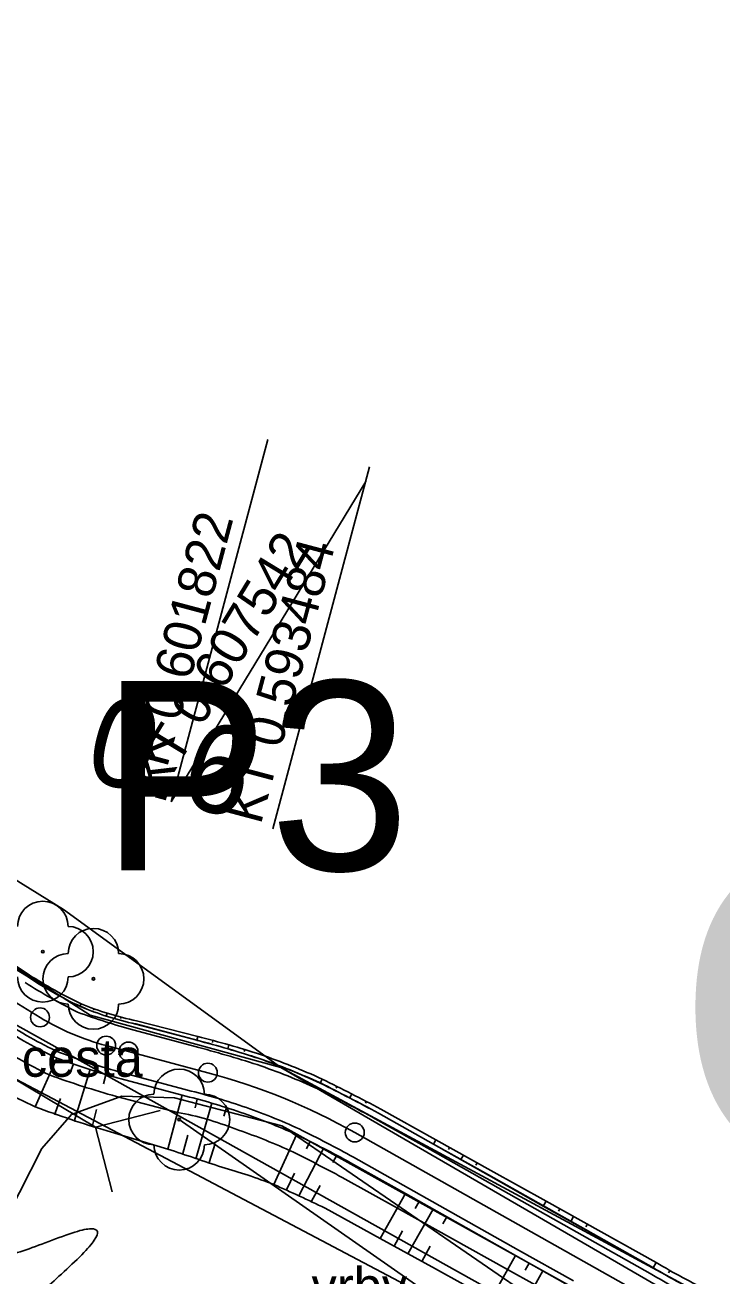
# Model space of a CAD drawing. Extents: x -495905 to -478420, y -1113297 to -1107716.
# Drawn here: x -479750.6 to -479695.3, y -1112804.5 to -1112705.4 of the extents above; entities that cross this region are included whole.
import ezdxf

# ---------------------------------------------------------------- set-up
doc = ezdxf.new("R2010")
doc.units = 0
for name, color, linetype in [('03_PC_OBJEKTY_NÁVRH', 7, 'Continuous'), ('03_PC_OBJEKTY_NÁVRH_PR', 7, 'Continuous'), ('03_PC_POPIS_NÁVRH', 7, 'Continuous'), ('2D_VRSTEVNICE', 7, 'Continuous'), ('C1_HATCH_SLOPE_L', 7, 'Continuous'), ('C1_HATCH_SLOPE_R', 7, 'Continuous'), ('C1_HECTOMETRY', 7, 'Continuous'), ('C1_HLBODY', 7, 'Continuous'), ('C1_HRANA_TELESO', 7, 'Continuous'), ('C1_KORUNA', 7, 'Continuous'), ('C1_OSA', 7, 'Continuous'), ('C1_PRIKOP', 7, 'Continuous'), ('C1_VOZOVKA', 7, 'Continuous'), ('C1_ZPEVKRAJ', 7, 'Continuous'), ('ODVODNĚNÍ PLOŠNÉ', 7, 'Continuous'), ('zamereni', 7, 'Continuous')]:
    doc.layers.add(name, color=color, linetype=linetype)

msp = doc.modelspace()

# ---------------------------------------------------------------- linework, layer by layer
at = {"layer": '03_PC_OBJEKTY_NÁVRH'}
for points in [[(-479755.722, -1112786.323), (-479744.966, -1112792.692)], [(-479739.829, -1112791.375), (-479744.966, -1112792.692), (-479743.65, -1112797.829)]]:
    msp.add_lwpolyline(points, dxfattribs=at)
at = {"layer": '03_PC_OBJEKTY_NÁVRH_PR'}
msp.add_lwpolyline([(-479577.41, -1112729.56), (-479586.36, -1112759.09), (-479591.02, -1112766.68), (-479664.76, -1112818.26), (-479691.46, -1112820.46), (-479751.22, -1112788.93), (-479810.42, -1112753.28), (-479821.02, -1112753.24)], dxfattribs=at)
at = {"layer": '2D_VRSTEVNICE'}
msp.add_open_spline([(-479779.209, -1112805.637), (-479774.206, -1112793.946), (-479764.746, -1112799.468), (-479761.308, -1112798.396), (-479756.904, -1112799.262), (-479755.43, -1112802.253), (-479754.088, -1112803.874), (-479742.242, -1112799.271), (-479751.267, -1112807.724), (-479752.953, -1112808.459), (-479748.886, -1112819.293), (-479754.173, -1112818.02)], degree=2, dxfattribs=at)
at = {"layer": 'C1_HATCH_SLOPE_L'}
for p, q in [((-479748.026, -1112787.238), (-479749.742, -1112791.086)), ((-479746.739, -1112787.764), (-479746.992, -1112788.444)), ((-479745.422, -1112788.209), (-479746.651, -1112792.264)), ((-479744.144, -1112788.563), (-479744.329, -1112789.258)), ((-479747.73, -1112790.424), (-479748.215, -1112791.723)), ((-479738.105, -1112790.173), (-479739.241, -1112794.437)), ((-479736.897, -1112790.494), (-479737.078, -1112791.172)), ((-479735.734, -1112790.814), (-479736.98, -1112795.144)), ((-479744.876, -1112791.312), (-479745.238, -1112792.669)), ((-479734.591, -1112791.158), (-479734.8, -1112791.822)), ((-479737.651, -1112793.328), (-479738.045, -1112794.804)), ((-479735.484, -1112793.994), (-479735.959, -1112795.501)), ((-479729.025, -1112793.302), (-479730.835, -1112797.248)), ((-479727.946, -1112793.813), (-479728.244, -1112794.423)), ((-479726.881, -1112794.351), (-479728.836, -1112798.106)), ((-479725.829, -1112794.916), (-479726.154, -1112795.505)), ((-479729.187, -1112796.348), (-479729.831, -1112797.664)), ((-479727.166, -1112797.334), (-479727.852, -1112798.574)), ((-479720.396, -1112797.971), (-479722.397, -1112801.528)), ((-479719.306, -1112798.584), (-479719.628, -1112799.156)), ((-479718.217, -1112799.197), (-479720.207, -1112802.735)), ((-479717.127, -1112799.81), (-479717.446, -1112800.376)), ((-479720.626, -1112800.929), (-479721.302, -1112802.131)), ((-479718.438, -1112802.14), (-479719.112, -1112803.338)), ((-479711.68, -1112802.875), (-479713.638, -1112806.354)), ((-479710.591, -1112803.488), (-479710.901, -1112804.039)), ((-479709.501, -1112804.1), (-479711.448, -1112807.56))]:
    msp.add_line(p, q, dxfattribs=at)
at = {"layer": 'C1_HATCH_SLOPE_R'}
for p, q in [((-479746.194, -1112783.128), (-479746.106, -1112782.931)), ((-479745.167, -1112783.548), (-479745.166, -1112783.544)), ((-479745.126, -1112783.437), (-479745.088, -1112783.335)), ((-479744.116, -1112783.903), (-479744.047, -1112783.674)), ((-479742.951, -1112784.089), (-479742.92, -1112783.973)), ((-479742.985, -1112784.215), (-479742.983, -1112784.21)), ((-479736.946, -1112785.824), (-479736.868, -1112785.532)), ((-479735.696, -1112785.99), (-479735.658, -1112785.844)), ((-479735.738, -1112786.146), (-479735.736, -1112786.142)), ((-479734.49, -1112786.489), (-479734.401, -1112786.18)), ((-479733.239, -1112786.866), (-479733.237, -1112786.862)), ((-479733.188, -1112786.704), (-479733.14, -1112786.55)), ((-479727.148, -1112789.212), (-479727.002, -1112788.893)), ((-479725.968, -1112789.771), (-479725.966, -1112789.766)), ((-479725.887, -1112789.606), (-479725.811, -1112789.45)), ((-479724.802, -1112790.36), (-479724.634, -1112790.038)), ((-479723.651, -1112790.978), (-479723.648, -1112790.974)), ((-479723.559, -1112790.812), (-479723.472, -1112790.655)), ((-479718.189, -1112794.049), (-479717.995, -1112793.705)), ((-479717.1, -1112794.662), (-479717.098, -1112794.658)), ((-479716.999, -1112794.484), (-479716.903, -1112794.313)), ((-479716.01, -1112795.275), (-479715.811, -1112794.921)), ((-479714.921, -1112795.888), (-479714.919, -1112795.884)), ((-479714.818, -1112795.704), (-479714.719, -1112795.53)), ((-479709.474, -1112798.953), (-479709.26, -1112798.572)), ((-479708.384, -1112799.566), (-479708.382, -1112799.562)), ((-479708.273, -1112799.368), (-479708.167, -1112799.18)), ((-479707.295, -1112800.179), (-479707.075, -1112799.789)), ((-479706.205, -1112800.791), (-479706.203, -1112800.787)), ((-479706.092, -1112800.59), (-479705.983, -1112800.397)), ((-479700.758, -1112803.856), (-479700.525, -1112803.441)), ((-479699.669, -1112804.469), (-479699.666, -1112804.464)), ((-479699.549, -1112804.256), (-479699.434, -1112804.052))]:
    msp.add_line(p, q, dxfattribs=at)
at = {"layer": 'C1_HECTOMETRY'}
msp.add_circle((-479742.357, -1112786.711), 0.75, dxfattribs=at)
at = {"layer": 'C1_HLBODY'}
for p, q in [((-479738.967, -1112766.916), (-479731.319, -1112738.218)), ((-479730.91, -1112769.063), (-479723.261, -1112740.365)), ((-479738.967, -1112766.916), (-479723.533, -1112741.541))]:
    msp.add_line(p, q, dxfattribs=at)
for centre in [(-479749.36, -1112784.004), (-479744.118, -1112786.242), (-479736.06, -1112788.389), (-479724.42, -1112793.126)]:
    msp.add_circle(centre, 0.75, dxfattribs=at)
at = {"layer": 'C1_HRANA_TELESO'}
for p, q in [((-479750.196, -1112780.648), (-479754.388, -1112777.918)), ((-479736.868, -1112785.532), (-479741.71, -1112784.283)), ((-479717.995, -1112793.705), (-479722.363, -1112791.27)), ((-479739.241, -1112794.437), (-479744.033, -1112793.002)), ((-479713.627, -1112796.138), (-479717.995, -1112793.705)), ((-479709.26, -1112798.572), (-479713.627, -1112796.138)), ((-479704.891, -1112801.005), (-479709.26, -1112798.572)), ((-479722.397, -1112801.528), (-479726.776, -1112799.116)), ((-479718.017, -1112803.941), (-479722.397, -1112801.528)), ((-479700.525, -1112803.441), (-479704.891, -1112801.005)), ((-479713.638, -1112806.354), (-479718.017, -1112803.941))]:
    msp.add_line(p, q, dxfattribs=at)
for centre, radius, start, end in [((-479730.055, -1112749.379), 37.194, 237.21392, 244.43398), ((-479736.46, -1112759.38), 25.45, 247.72638, 258.09615), ((-479751.698, -1112846.967), 63.2, 71.73262, 76.42847), ((-479748.836, -1112836.742), 52.596, 65.47262, 71.20221), ((-479732.257, -1112752.325), 42.523, 237.87191, 245.72143), ((-479796.647, -1112930.496), 157.804, 61.91761, 63.81052), ((-479721.645, -1112716.835), 79.389, 249.27356, 253.6202), ((-480831.692, -1116047.821), 3431.903, 71.362892, 71.438514), ((-479746.515, -1112837.588), 43.28, 68.75975, 74.4995), ((-479783.243, -1112916.464), 130.227, 64.30363, 66.26951), ((-479671.82, -1112754.737), 56.534, 239.48605, 244.3372)]:
    msp.add_arc(centre, radius, start, end, dxfattribs=at)
at = {"layer": 'C1_KORUNA'}
for p, q in [((-479750.291, -1112780.804), (-479754.563, -1112778.206)), ((-479736.946, -1112785.824), (-479741.777, -1112784.537)), ((-479738.105, -1112790.173), (-479742.936, -1112788.885)), ((-479718.189, -1112794.049), (-479722.547, -1112791.598)), ((-479713.831, -1112796.501), (-479718.189, -1112794.049)), ((-479720.396, -1112797.971), (-479724.753, -1112795.52)), ((-479709.474, -1112798.953), (-479713.831, -1112796.501)), ((-479716.038, -1112800.423), (-479720.396, -1112797.971)), ((-479705.116, -1112801.404), (-479709.474, -1112798.953)), ((-479711.68, -1112802.875), (-479716.038, -1112800.423)), ((-479700.758, -1112803.856), (-479705.116, -1112801.404)), ((-479707.322, -1112805.326), (-479711.68, -1112802.875))]:
    msp.add_line(p, q, dxfattribs=at)
for centre, radius, start, end in [((-479732.679, -1112754.532), 31.629, 236.16285, 244.7031), ((-479736.491, -1112760.331), 24.776, 246.94457, 257.68136), ((-479731.246, -1112752.025), 39.007, 236.75667, 244.52035), ((-479752.169, -1112846.943), 62.986, 71.32236, 76.01329), ((-479724.953, -1112724.603), 66.75, 249.77765, 254.3711), ((-479748.936, -1112836.703), 52.25, 65.35523, 71.08481), ((-479796.987, -1112929.544), 156.75, 61.64733, 63.54207), ((-479749.298, -1112837.095), 48.239, 70.8291, 76.58253), ((-479748.936, -1112836.703), 47.75, 65.35522, 71.0848), ((-479792.884, -1112921.531), 143.25, 61.60119, 63.52635), ((-479671.577, -1112754.49), 57.346, 239.4121, 244.23215)]:
    msp.add_arc(centre, radius, start, end, dxfattribs=at)
at = {"layer": 'C1_OSA'}
for p, q in [((-479749.36, -1112784.004), (-479797.961, -1112754.443)), ((-479736.06, -1112788.389), (-479744.118, -1112786.242)), ((-479699.884, -1112806.929), (-479724.42, -1112793.126))]:
    msp.add_line(p, q, dxfattribs=at)
for centre, radius, start, end in [((-479738.967, -1112766.916), 20, 238.69061, 255.07697), ((-479748.936, -1112836.703), 50, 60.63784, 75.07701)]:
    msp.add_arc(centre, radius, start, end, dxfattribs=at)
at = {"layer": 'C1_PRIKOP'}
for p, q in [((-479750.286, -1112780.796), (-479754.558, -1112778.197)), ((-479736.943, -1112785.815), (-479741.775, -1112784.527)), ((-479738.468, -1112791.535), (-479743.305, -1112790.27)), ((-479718.184, -1112794.041), (-479722.542, -1112791.589)), ((-479713.826, -1112796.492), (-479718.184, -1112794.041)), ((-479721.041, -1112799.119), (-479725.41, -1112796.688)), ((-479709.469, -1112798.944), (-479713.826, -1112796.492)), ((-479705.111, -1112801.396), (-479709.469, -1112798.944)), ((-479716.672, -1112801.55), (-479721.041, -1112799.119)), ((-479712.303, -1112803.982), (-479716.672, -1112801.55)), ((-479700.753, -1112803.847), (-479705.111, -1112801.396)), ((-479707.934, -1112806.413), (-479712.303, -1112803.982))]:
    msp.add_line(p, q, dxfattribs=at)
for centre, radius, start, end in [((-479734.274, -1112757.344), 28.396, 235.67649, 245.18844), ((-479737.125, -1112762.319), 22.689, 246.45181, 258.17534), ((-479720.135, -1112731.681), 63.621, 238.47733, 243.40256), ((-479756.31, -1112861.074), 77.712, 71.76664, 75.56885), ((-479748.936, -1112836.703), 52.26, 65.35523, 71.08481), ((-479724.296, -1112721.737), 71.12, 250.00099, 254.49743), ((-479796.996, -1112929.562), 156.78, 61.64742, 63.5421), ((-479742.544, -1112814.356), 23.182, 68.12573, 79.87363), ((-479748.72, -1112836.789), 46.375, 65.64291, 71.37256), ((-479791.022, -1112919.409), 139.16, 61.86914, 63.80503), ((-479676.036, -1112762.814), 47.903, 238.93695, 244.70696)]:
    msp.add_arc(centre, radius, start, end, dxfattribs=at)
at = {"layer": 'C1_VOZOVKA'}
for p, q in [((-479737.075, -1112786.307), (-479741.906, -1112785.02)), ((-479737.976, -1112789.689), (-479742.807, -1112788.402)), ((-479718.434, -1112794.485), (-479722.792, -1112792.034)), ((-479714.077, -1112796.937), (-479718.434, -1112794.485)), ((-479720.15, -1112797.536), (-479724.508, -1112795.084)), ((-479709.719, -1112799.388), (-479714.077, -1112796.937)), ((-479715.793, -1112799.987), (-479720.15, -1112797.536)), ((-479705.361, -1112801.84), (-479709.719, -1112799.388)), ((-479711.435, -1112802.439), (-479715.793, -1112799.987)), ((-479701.003, -1112804.292), (-479705.361, -1112801.84)), ((-479707.077, -1112804.891), (-479711.435, -1112802.439))]:
    msp.add_line(p, q, dxfattribs=at)
for centre, radius, start, end in [((-479727.12, -1112744.728), 43.376, 237.30394, 243.61254), ((-479727.506, -1112732.198), 54.75, 249.81481, 254.75097), ((-479733.923, -1112756.778), 33.067, 236.09257, 245.14321), ((-479725.274, -1112725.552), 65.25, 249.783, 254.41239), ((-479768.127, -1112901.412), 119.219, 72.44127, 74.90236), ((-479748.936, -1112836.703), 51.75, 65.35523, 71.08481), ((-479751.971, -1112846.242), 58.258, 71.30256, 76.10014), ((-479796.531, -1112928.654), 155.25, 61.64255, 63.54041), ((-479748.936, -1112836.703), 48.25, 65.35523, 71.0848), ((-479793.34, -1112922.421), 144.75, 61.60669, 63.52819), ((-479679.72, -1112769.698), 40.617, 238.39935, 245.26178)]:
    msp.add_arc(centre, radius, start, end, dxfattribs=at)
at = {"layer": 'C1_ZPEVKRAJ'}
for p, q in [((-479737.075, -1112786.307), (-479741.906, -1112785.02)), ((-479737.976, -1112789.689), (-479742.807, -1112788.402)), ((-479718.434, -1112794.485), (-479722.792, -1112792.034)), ((-479714.077, -1112796.937), (-479718.434, -1112794.485)), ((-479720.15, -1112797.536), (-479724.508, -1112795.084)), ((-479709.719, -1112799.388), (-479714.077, -1112796.937)), ((-479715.793, -1112799.987), (-479720.15, -1112797.536)), ((-479705.361, -1112801.84), (-479709.719, -1112799.388)), ((-479711.435, -1112802.439), (-479715.793, -1112799.987)), ((-479701.003, -1112804.292), (-479705.361, -1112801.84)), ((-479707.077, -1112804.891), (-479711.435, -1112802.439))]:
    msp.add_line(p, q, dxfattribs=at)
for centre, radius, start, end in [((-479727.12, -1112744.728), 43.376, 237.30394, 243.61254), ((-479727.506, -1112732.198), 54.75, 249.81481, 254.75097), ((-479733.923, -1112756.778), 33.067, 236.09257, 245.14321), ((-479725.274, -1112725.552), 65.25, 249.783, 254.41239), ((-479768.127, -1112901.412), 119.219, 72.44127, 74.90236), ((-479748.936, -1112836.703), 51.75, 65.35523, 71.08481), ((-479751.971, -1112846.242), 58.258, 71.30256, 76.10014), ((-479796.531, -1112928.654), 155.25, 61.64255, 63.54041), ((-479748.936, -1112836.703), 48.25, 65.35523, 71.0848), ((-479793.34, -1112922.421), 144.75, 61.60669, 63.52819), ((-479679.72, -1112769.698), 40.617, 238.39935, 245.26178)]:
    msp.add_arc(centre, radius, start, end, dxfattribs=at)
at = {"layer": 'ODVODNĚNÍ PLOŠNÉ'}
msp.add_lwpolyline([(-479676.843, -1112582.165), (-479699.965, -1112601.611), (-479732.606, -1112617.367), (-479765.979, -1112632.331), (-479788.544, -1112650.526), (-479809.386, -1112689.919), (-479824.612, -1112722.153), (-479815.967, -1112748.465), (-479693.777, -1112816.722)], dxfattribs=at)
at = {"layer": 'zamereni'}
for p, q in [((-479784.34, -1112752.68), (-479747.51, -1112775.46)), ((-479747.51, -1112775.46), (-479730.27, -1112787.99)), ((-479745.38, -1112783.82), (-479754.21, -1112778.16)), ((-479749.14, -1112778.8), (-479749.14, -1112778.8)), ((-479745.13, -1112780.95), (-479745.13, -1112780.95)), ((-479730.27, -1112787.99), (-479745.38, -1112783.82)), ((-479697.82, -1112806.78), (-479730.27, -1112787.99)), ((-479730.27, -1112787.99), (-479696.76, -1112806.04)), ((-479746.87, -1112791.7), (-479742.88, -1112790.24)), ((-479742.88, -1112790.24), (-479738.71, -1112790.39)), ((-479738.71, -1112790.39), (-479730.19, -1112792.59)), ((-479749.21, -1112794.39), (-479746.87, -1112791.7)), ((-479738.33, -1112792.1), (-479705.19, -1112815.21)), ((-479738.33, -1112792.1), (-479738.33, -1112792.1)), ((-479730.19, -1112792.59), (-479702.69, -1112807.87)), ((-479730.19, -1112792.59), (-479704.56, -1112810.2)), ((-479749.21, -1112794.39), (-479755.5, -1112806.62))]:
    msp.add_line(p, q, dxfattribs=at)
for centre in [(-479749.14, -1112778.8), (-479745.13, -1112780.95), (-479738.33, -1112792.1)]:
    msp.add_circle(centre, 0.1, dxfattribs=at)
for centre, start, end in [((-479749.14, -1112776.8), 0, 180), ((-479747.14, -1112778.8), 270, 90), ((-479745.13, -1112778.95), 0, 180), ((-479747.13, -1112780.95), 90, 270), ((-479743.13, -1112780.95), 270, 90), ((-479749.14, -1112780.8), 180, 0), ((-479745.13, -1112782.95), 180, 0), ((-479738.33, -1112790.1), 0, 180), ((-479740.33, -1112792.1), 90, 270), ((-479736.33, -1112792.1), 270, 90), ((-479738.33, -1112794.1), 180, 0)]:
    msp.add_arc(centre, 2, start, end, dxfattribs=at)

# ---------------------------------------------------------------- texts
at = {"layer": '03_PC_OBJEKTY_NÁVRH'}
msp.add_text('P3', height=15, dxfattribs=at).set_placement((-479744.57, -1112772.35))
at = {"layer": '03_PC_POPIS_NÁVRH'}
msp.add_text('C1', height=25, dxfattribs=at).set_placement((-479699.12, -1112795.79))
at = {"layer": 'C1_HECTOMETRY'}
msp.add_text('0.6', height=7, rotation=345.03137, dxfattribs=at).set_placement((-479746.1, -1112765.008))
at = {"layer": 'C1_HLBODY'}
for s, rotation, p in [('TK 0.601822', 75.077, (-479739.934, -1112766.659)), ('KT 0.607542', 58.69064, (-479739.822, -1112766.397)), ('KT 0.593484', 75.077, (-479731.876, -1112768.807))]:
    msp.add_text(s, height=3, rotation=rotation, dxfattribs=at).set_placement(p)
at = {"layer": 'zamereni'}
for s, p in [('cesta', (-479750.805, -1112788.71)), ('vrby', (-479727.844, -1112806.82))]:
    msp.add_text(s, height=3, dxfattribs=at).set_placement(p)

doc.saveas('drawing.dxf')
